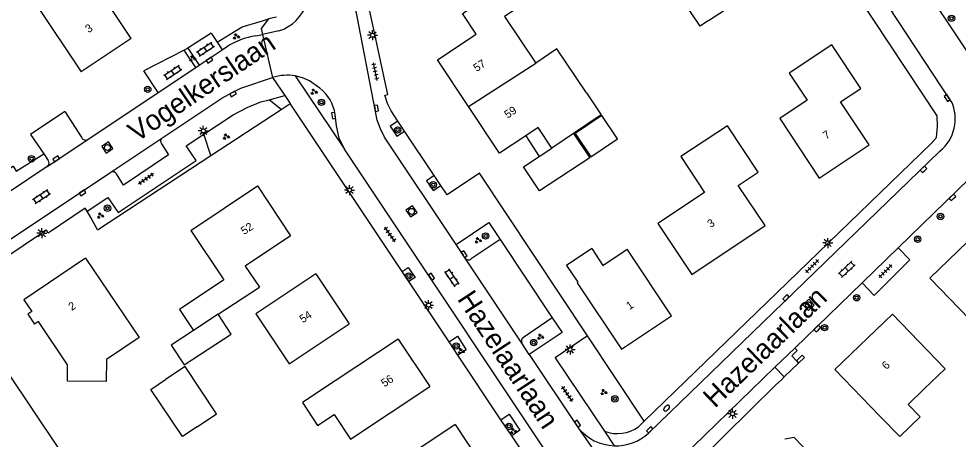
# Model space of a CAD drawing. Extents: x 137999 to 141000, y 397500 to 400501.
# Drawn here: x 138533.8 to 138651.1, y 399722 to 399774.5 of the extents above; entities that cross this region are included whole.
import ezdxf

# ---------------------------------------------------------------- set-up
doc = ezdxf.new("R2010")
doc.units = 0
for name, color, linetype in [('gg-afsc-erfafscheiding', 7, 'Continuous'), ('gg-anno-huisnummerreeks BGT', 7, 'Continuous'), ('gg-anno-openbare ruimte label', 7, 'Continuous'), ('gg-bbg-bijgebouw', 7, 'Continuous'), ('gg-bbg-gedigitaliseerde bebouwing', 7, 'Continuous'), ('gg-bbg-gedigitaliseerde bijgebouw', 7, 'Continuous'), ('gg-bbg-hoofdgebouw', 7, 'Continuous'), ('gg-bbg-luifel en loopbrug', 7, 'Continuous'), ('gg-bbg-tussenscheiding', 7, 'Continuous'), ('gg-knt-verharding', 7, 'Continuous'), ('gg-knt-verharding nz', 7, 'Continuous'), ('gt-grn-groengrens', 7, 'Continuous'), ('gt-grn-vlakafsluiter', 7, 'Continuous'), ('gt-grn-weggrens', 7, 'Continuous'), ('gt-symb-boom', 7, 'Continuous'), ('gt-symb-brandkraan', 7, 'Continuous'), ('gt-symb-groenvak', 7, 'Continuous'), ('gt-symb-klinker verharding', 7, 'Continuous'), ('gt-symb-kolk', 7, 'Continuous'), ('gt-symb-lichtmast', 7, 'Continuous'), ('gt-symb-rioolschacht', 7, 'Continuous'), ('gt-symb-tegel verharding', 7, 'Continuous')]:
    doc.layers.add(name, color=color, linetype=linetype)

# ---------------------------------------------------------------- blocks, each defined once
blk = doc.blocks.new('gt0-KOLK')
at = {"layer": 'gt-symb-kolk'}
blk.add_lwpolyline([(0, 0), (0.37, 0), (0.37, 0.4), (-0.38, 0.4), (-0.38, 0), (0, 0)], dxfattribs=at)
blk = doc.blocks.new('gt0-BOOM')
at = {"layer": 'gt-symb-boom'}
for radius in [0.4, 0.2]:
    blk.add_circle((0, 0), radius, dxfattribs=at)
blk = doc.blocks.new('gt0-LMAST')
at = {"layer": 'gt-symb-lichtmast'}
for p, q in [((-0.18, 0.17), (-0.45, 0.44)), ((0, 0.25), (0, 0.62)), ((0.17, 0.17), (0.44, 0.44)), ((-0.25, 0), (-0.63, 0)), ((-0.18, -0.18), (-0.45, -0.45)), ((0, -0.25), (0, -0.63)), ((0.44, -0.45), (0.17, -0.18)), ((0.25, 0), (0.62, 0))]:
    blk.add_line(p, q, dxfattribs=at)
blk.add_circle((0, 0), 0.25, dxfattribs=at)
blk = doc.blocks.new('gt0-GRVAK')
at = {"layer": 'gt-symb-groenvak'}
for p, q in [((-0.11, 0.19), (-0.23, 0.24)), ((-0.18, 0.15), (0.09, 0.15)), ((-0.09, 0.21), (-0.16, 0.32)), ((-0.05, 0.21), (-0.05, 0.39)), ((0, 0.21), (0.06, 0.32)), ((0.02, 0.19), (0.13, 0.24)), ((0.26, -0.05), (0.2, 0.06)), ((0.31, -0.05), (0.31, 0.13)), ((0.35, -0.05), (0.41, 0.06)), ((-0.24, -0.23), (-0.36, -0.18)), ((-0.32, -0.26), (-0.05, -0.26)), ((-0.23, -0.21), (-0.29, -0.09)), ((-0.18, -0.2), (-0.18, -0.02)), ((-0.14, -0.21), (-0.07, -0.09)), ((-0.12, -0.23), (0, -0.18)), ((0.24, -0.07), (0.12, -0.02)), ((0.17, -0.11), (0.44, -0.11)), ((0.37, -0.07), (0.49, -0.02))]:
    blk.add_line(p, q, dxfattribs=at)
blk = doc.blocks.new('gt0-KL1')
at = {"layer": 'gt-symb-klinker verharding'}
for p, q in [((-1.15, 0.3), (1.15, 0.3)), ((-1, -0.3), (-1, 0.3)), ((-0.5, 0.3), (-0.5, 0.45)), ((0, -0.3), (0, 0.3)), ((0.5, 0.3), (0.5, 0.45)), ((1, -0.3), (1, 0.3)), ((-1.15, -0.3), (1.15, -0.3)), ((-0.5, -0.45), (-0.5, -0.3)), ((0.5, -0.45), (0.5, -0.3))]:
    blk.add_line(p, q, dxfattribs=at)
blk = doc.blocks.new('gt0-RS')
at = {"layer": 'gt-symb-rioolschacht'}
blk.add_lwpolyline([(-0.5, -0.5), (0.5, -0.5), (0.5, 0.5), (-0.5, 0.5)], close=True, dxfattribs=at)
blk.add_circle((0, 0), 0.375, dxfattribs=at)
blk = doc.blocks.new('gt0-TEG1')
at = {"layer": 'gt-symb-tegel verharding'}
for p, q in [((-1.13, 0), (1.12, 0)), ((-0.9, -0.25), (-0.9, 0.25)), ((-0.45, -0.25), (-0.45, 0.25)), ((0, -0.25), (0, 0.25)), ((0.45, -0.25), (0.45, 0.25)), ((0.9, -0.25), (0.9, 0.25))]:
    blk.add_line(p, q, dxfattribs=at)
blk = doc.blocks.new('gt0-BR')
at = {"layer": 'gt-symb-brandkraan'}
for centre, radius, start, end in [((-0.24, 0), 0.206, 107.5669, 252.4331), ((0.6, -2.66), 3, 106.892, 107.5669), ((0, -0.69), 0.938, 73.108, 106.892), ((-0.6, -2.66), 3, 72.4331, 73.108), ((0.24, 0), 0.206, 287.567, 72.4331), ((0.6, 2.66), 3, 252.4331, 253.108), ((0, 0.69), 0.938, 253.108, 286.8921), ((-0.6, 2.66), 3, 286.8921, 287.567)]:
    blk.add_arc(centre, radius, start, end, dxfattribs=at)

msp = doc.modelspace()

# ---------------------------------------------------------------- linework, layer by layer
at = {"layer": 'gg-afsc-erfafscheiding'}
for p, q in [((138557.81, 399772.73), (138554.89, 399770.85)), ((138554.46, 399770.63), (138549.41, 399768.02)), ((138554.89, 399770.85), (138554.46, 399770.63)), ((138557.78, 399757.46), (138566.54, 399763.19)), ((138566.54, 399763.19), (138567.67, 399763.93)), ((138543.61, 399748.19), (138557.78, 399757.46)), ((138611.9, 399724.26), (138604.82, 399734.92)), ((138631.19, 399731.53), (138629.39, 399729.79)), ((138629.39, 399729.79), (138629.04, 399729.44))]:
    msp.add_line(p, q, dxfattribs=at)
msp.add_lwpolyline([(138521.87, 399750.73), (138522.91, 399749.25), (138528.61, 399753.29), (138533.07, 399756.12), (138533.47, 399755.49), (138536.9, 399757.68)], dxfattribs=at)
at = {"layer": 'gg-bbg-bijgebouw'}
msp.add_line((138598.8, 399757.33), (138600.36, 399758.37), dxfattribs=at)
msp.add_lwpolyline([(138598.82, 399753.03), (138596.83, 399756.03), (138598.8, 399757.33)], dxfattribs=at)
at = {"layer": 'gg-bbg-gedigitaliseerde bebouwing'}
for p, q in [((138619.95, 399774.31), (138628.91, 399780.28)), ((138615.31, 399737.42), (138609.77, 399745.76)), ((138558.69, 399737.62), (138563.84, 399740.99)), ((138581.19, 399734.52), (138573.31, 399729.31)), ((138641.35, 399724.89), (138635.73, 399730.72))]:
    msp.add_line(p, q, dxfattribs=at)
for points in [[(138619.95, 399774.31), (138618.89, 399773.6), (138613.26, 399781.98), (138615.62, 399783.57)], [(138547.84, 399772.07), (138542.32, 399780.36), (138536.06, 399776.21), (138541.57, 399767.91)], [(138600.17, 399778.65), (138594.45, 399774.81), (138598.35, 399769)], [(138635.32, 399771.26), (138630.01, 399767.73), (138632.25, 399764.35), (138628.82, 399762.07), (138633.74, 399754.63)], [(138604.69, 399765.28), (138600.99, 399770.78), (138598.35, 399769)], [(138604.69, 399765.28), (138606.54, 399762.52), (138603.06, 399760.19)], [(138626.15, 399755.37), (138622.29, 399761.17), (138616.48, 399757.31), (138619.45, 399752.85), (138613.62, 399748.97), (138617.85, 399742.61)], [(138555.29, 399748.1), (138559.41, 399741.94), (138553.84, 399738.22), (138555.6, 399735.58)], [(138605.36, 399745.84), (138606.74, 399743.73), (138609.77, 399745.76)], [(138542.13, 399744.63), (138548.82, 399734.74), (138544.74, 399731.98)], [(138570.89, 399742.66), (138563.39, 399737.66), (138567.55, 399731.42), (138575.05, 399736.42)], [(138642.92, 399737.64), (138649.49, 399730.82), (138646.87, 399728.3)], [(138539.89, 399731.3), (138536.24, 399736.74), (138535.74, 399736.4)], [(138544.74, 399731.98), (138544.71, 399729.22), (138539.86, 399729.27), (138539.89, 399731.3)], [(138573.31, 399729.31), (138569.22, 399726.6), (138571.11, 399723.74), (138573.17, 399725.1)], [(138573.17, 399725.1), (138575.2, 399722.03), (138585.11, 399728.59)], [(138646.87, 399728.3), (138644.86, 399726.36), (138646.36, 399724.8), (138643.81, 399722.34), (138641.35, 399724.89)], [(138588.27, 399723.85), (138578.96, 399717.61), (138582.93, 399711.66), (138592.26, 399717.87)]]:
    msp.add_lwpolyline(points, dxfattribs=at)
at = {"layer": 'gg-bbg-gedigitaliseerde bijgebouw'}
for points in [[(138603.06, 399760.19), (138605.09, 399757.18), (138598.82, 399753.03)], [(138555.6, 399735.58), (138552.83, 399733.75), (138554.45, 399731.3), (138560.31, 399735.16), (138558.69, 399737.62)], [(138556.05, 399723.58), (138558.47, 399725.19), (138554.55, 399731.09), (138552.13, 399729.48)], [(138556.05, 399723.58), (138554.22, 399722.36), (138550.27, 399728.23), (138552.13, 399729.48)]]:
    msp.add_lwpolyline(points, dxfattribs=at)
at = {"layer": 'gg-bbg-hoofdgebouw'}
for p, q in [((138547.84, 399772.07), (138541.57, 399767.91)), ((138570.89, 399742.66), (138575.05, 399736.42)), ((138635.73, 399730.72), (138642.92, 399737.64)), ((138581.19, 399734.52), (138585.11, 399728.59)), ((138588.27, 399723.85), (138592.26, 399717.87))]:
    msp.add_line(p, q, dxfattribs=at)
for points in [[(138589.96, 399763.58), (138586.09, 399769.41), (138590.91, 399772.61), (138589.19, 399775.2), (138593.51, 399778.07)], [(138633.74, 399754.63), (138640, 399758.78), (138636.43, 399764.16), (138638.95, 399765.81), (138635.32, 399771.26)], [(138597.1, 399759.91), (138593.82, 399757.74), (138589.96, 399763.58)], [(138600.36, 399758.37), (138598.66, 399760.94), (138597.1, 399759.91)], [(138617.85, 399742.61), (138626.99, 399748.7), (138623.65, 399753.7), (138626.15, 399755.37)], [(138555.29, 399748.1), (138563.59, 399753.65), (138567.74, 399747.41), (138562.08, 399743.65), (138563.84, 399740.99)], [(138653.75, 399735.75), (138647.58, 399742.15), (138654.6, 399748.91)], [(138605.36, 399745.84), (138602.21, 399743.73), (138603.61, 399741.64), (138603.51, 399741.57), (138609.06, 399733.26), (138615.31, 399737.42)], [(138542.13, 399744.63), (138534.43, 399739.43), (138535.41, 399737.97), (138534.91, 399737.63), (138535.74, 399736.4)], [(138532.37, 399730.45), (138524.5, 399725.15), (138530.88, 399715.6), (138538.78, 399720.88), (138532.37, 399730.45)], [(138634.31, 399717.02), (138632.21, 399719.18), (138632.46, 399720.31), (138630.61, 399722.22), (138629.47, 399722.01)]]:
    msp.add_lwpolyline(points, dxfattribs=at)
at = {"layer": 'gg-bbg-luifel en loopbrug'}
msp.add_line((138597.1, 399759.91), (138598.8, 399757.33), dxfattribs=at)
msp.add_lwpolyline([(138603.29, 399760.21), (138605.25, 399757.29), (138608.57, 399759.52), (138606.61, 399762.44), (138603.29, 399760.21)], dxfattribs=at)
at = {"layer": 'gg-bbg-tussenscheiding'}
for p, q in [((138589.96, 399763.58), (138598.35, 399769)), ((138603.06, 399760.19), (138600.36, 399758.37)), ((138558.69, 399737.62), (138555.6, 399735.58))]:
    msp.add_line(p, q, dxfattribs=at)
at = {"layer": 'gg-knt-verharding'}
for p, q in [((138565.96, 399774.74), (138564.99, 399774.53)), ((138557.81, 399772.73), (138558.56, 399771.61)), ((138563.39, 399772.4), (138564.23, 399772.58)), ((138566.27, 399773.01), (138564.23, 399772.58)), ((138558.56, 399771.61), (138559.19, 399770.66)), ((138555.9, 399768.46), (138554.46, 399770.63)), ((138554.89, 399770.85), (138556.31, 399768.73)), ((138556.31, 399768.73), (138559.19, 399770.66)), ((138559.19, 399770.66), (138559.72, 399771.01)), ((138551.21, 399765.33), (138549.41, 399768.02)), ((138551.21, 399765.33), (138555.9, 399768.46)), ((138555.9, 399768.46), (138556.31, 399768.73)), ((138568.3, 399767.4), (138574.46, 399758.26)), ((138542.4, 399759.45), (138551.21, 399765.33)), ((138565.04, 399764.41), (138567, 399764.94)), ((138567, 399764.94), (138567.67, 399763.93)), ((138581.67, 399742.95), (138567.67, 399763.93)), ((138539.53, 399762.93), (138541.65, 399759.67)), ((138581.96, 399760.51), (138581.14, 399761.75)), ((138585.66, 399754.95), (138581.96, 399760.51)), ((138536.9, 399757.68), (138537.46, 399756.85)), ((138612.42, 399722.76), (138648.84, 399757.99)), ((138586.49, 399753.71), (138585.66, 399754.95)), ((138643.61, 399745.91), (138652.5, 399754.53)), ((138593.91, 399746.98), (138590.3, 399744.54)), ((138593.91, 399746.98), (138600.42, 399737.2)), ((138589.53, 399744.64), (138588.41, 399746.33)), ((138639.13, 399741.57), (138643.61, 399745.91)), ((138582.51, 399741.7), (138581.67, 399742.95)), ((138587.53, 399734.18), (138582.51, 399741.7)), ((138639.13, 399741.57), (138630.72, 399733.41)), ((138600.42, 399737.2), (138596.83, 399734.74)), ((138588.64, 399732.51), (138587.53, 399734.18)), ((138597.55, 399732.62), (138596.62, 399734.01)), ((138594.01, 399724.46), (138588.64, 399732.51)), ((138597.55, 399732.62), (138603.67, 399723.44)), ((138630.72, 399733.41), (138628.23, 399731)), ((138616.57, 399719.7), (138628.23, 399731)), ((138628.23, 399731), (138629.39, 399729.79)), ((138595.35, 399722.46), (138594.01, 399724.46)), ((138611.2, 399723.58), (138611.9, 399724.26))]:
    msp.add_line(p, q, dxfattribs=at)
for points in [[(138650.26, 399764.22), (138639.16, 399781.05), (138638.14, 399782.74), (138637.24, 399784.56), (138629.79, 399801.07), (138612.22, 399836.54), (138610.23, 399841.08), (138605.81, 399851.69), (138604.13, 399855.49), (138602.49, 399858.39), (138575.94, 399898.3)], [(138611.9, 399724.26), (138647.76, 399758.97), (138648.4, 399759.7), (138648.55, 399761.07), (138648.48, 399762.4), (138636.59, 399780.43), (138635.61, 399782.23), (138634.44, 399784.83)], [(138643.51, 399783.54), (138643.68, 399783.26), (138654.68, 399766.73)], [(138588.41, 399746.33), (138579.46, 399759.74), (138578.95, 399760.77), (138578.55, 399761.85), (138575.58, 399777.25)], [(138581.14, 399761.75), (138580.29, 399763.03), (138579.83, 399763.96), (138579.52, 399764.97), (138579.87, 399765.06), (138577.16, 399777.64)], [(138564.99, 399774.53), (138564.06, 399773.32), (138564.23, 399772.58)], [(138551.67, 399759.63), (138559.27, 399764.69), (138561.5, 399765.87), (138565.49, 399767.2)], [(138571.4, 399765.86), (138570.1, 399766.78), (138569.23, 399767.16), (138568.3, 399767.4)], [(138556.89, 399760.14), (138560.55, 399762.54), (138562.3, 399763.45), (138564.03, 399764.14), (138565.04, 399764.41)], [(138539.53, 399762.93), (138535.27, 399760.08), (138536.9, 399757.68)], [(138574.46, 399758.26), (138573.79, 399759.6), (138573.48, 399761.14), (138573.29, 399762.59)], [(138581.14, 399761.75), (138580.17, 399761.11), (138581.01, 399759.88), (138581.96, 399760.51)], [(138542.32, 399750.51), (138544.92, 399752.21), (138546.19, 399750.35), (138555.95, 399756.82), (138554.68, 399758.68), (138556.89, 399760.14)], [(138551.6, 399758.9), (138552.48, 399757.53), (138546.87, 399753.76), (138546, 399755.15)], [(138623.85, 399686.36), (138623.12, 399687.34), (138605.15, 399712.21), (138574.46, 399758.26)], [(138537.35, 399756.07), (138528.26, 399750), (138526.36, 399748.82), (138523.98, 399747.78), (138519.11, 399746.09), (138518.51, 399745.94)], [(138523.99, 399742.34), (138526.77, 399743.47), (138529.57, 399744.91), (138545.27, 399755.37)], [(138585.66, 399754.95), (138584.69, 399754.31), (138585.54, 399753.08), (138586.49, 399753.71)], [(138604.82, 399734.92), (138591.34, 399755.26), (138587.27, 399752.53), (138586.49, 399753.71)], [(138542.32, 399750.51), (138542.06, 399750.88), (138537.45, 399747.77), (138537.23, 399748.11), (138516.93, 399734.53)], [(138543.61, 399748.19), (138542.77, 399749.71), (138542.32, 399750.51)], [(138588.41, 399746.33), (138592.51, 399749.08), (138593.91, 399746.98)], [(138643.61, 399745.91), (138645.09, 399744.41), (138640.64, 399739.98), (138639.13, 399741.57)], [(138581.67, 399742.95), (138582.44, 399743.47), (138583.28, 399742.22), (138582.51, 399741.7)], [(138600.42, 399737.2), (138601.66, 399735.34), (138597.55, 399732.62)], [(138587.53, 399734.18), (138588.57, 399734.87), (138589.67, 399733.19), (138588.64, 399732.51)], [(138604.82, 399734.92), (138600.76, 399732.2), (138606.94, 399723.01)], [(138630.91, 399731.82), (138630.33, 399732.42), (138631.02, 399733.1), (138630.72, 399733.41)], [(138594.01, 399724.46), (138595.04, 399725.14), (138596.37, 399723.14), (138595.35, 399722.46)], [(138610.15, 399701.04), (138603.69, 399709.96), (138595.35, 399722.46)]]:
    msp.add_lwpolyline(points, dxfattribs=at)
for centre, radius, start, end in [((138564.49, 399778.35), 5.63, 288.5218, 32.154), ((138564.79, 399763.15), 9.35, 98.6216, 122.8392), ((138567.31, 399761.41), 6.07, 80.5427, 107.391), ((138568.23, 399761.85), 5.12, 8.359, 51.669), ((138645.54, 399762.02), 5.21, 309.3644, 24.969), ((138542.14, 399759.94), 0.559, 208.4224, 298.5534), ((138552.05, 399759.22), 0.557, 133.5334, 215.9929), ((138537.01, 399756.51), 0.559, 307.8538, 36.8989), ((138545.51, 399754.84), 0.583, 33.1423, 113.6923), ((138589.96, 399744.97), 0.547, 218.0382, 308.1705), ((138597.1, 399734.27), 0.546, 120.2121, 207.6259), ((138608.36, 399727.23), 6.03, 218.9544, 268.0382), ((138608.53, 399727.3), 4.58, 249.6346, 305.5846), ((138608.37, 399727.23), 6.03, 268.0192, 312.2123)]:
    msp.add_arc(centre, radius, start, end, dxfattribs=at)
at = {"layer": 'gg-knt-verharding nz'}
for p, q in [((138537.35, 399756.07), (138542.4, 399759.45)), ((138545.27, 399755.37), (138551.67, 399759.63)), ((138596.62, 399734.01), (138589.53, 399744.64))]:
    msp.add_line(p, q, dxfattribs=at)
at = {"layer": 'gt-grn-groengrens'}
for p, q in [((138566.54, 399763.19), (138565.04, 399764.41)), ((138557.78, 399757.46), (138556.89, 399760.14)), ((138629.04, 399729.44), (138628.36, 399728.8)), ((138628.36, 399728.8), (138616.88, 399717.51))]:
    msp.add_line(p, q, dxfattribs=at)
for points in [[(138558.56, 399771.61), (138560.18, 399772.61), (138561.7, 399773.51), (138564.22, 399774.26), (138564.99, 399774.53)], [(138630.91, 399731.82), (138631.63, 399732.52), (138631.91, 399732.23)]]:
    msp.add_lwpolyline(points, dxfattribs=at)
at = {"layer": 'gt-grn-vlakafsluiter'}
for p in [(138630.91, 399731.82), (138631.91, 399732.23)]:
    msp.add_line(p, (138631.19, 399731.53), dxfattribs=at)
at = {"layer": 'gt-grn-weggrens'}
for p, q in [((138564.23, 399772.58), (138565.49, 399767.2)), ((138565.49, 399767.2), (138567, 399764.94)), ((138603.67, 399723.44), (138614.53, 399707.77)), ((138606.94, 399723.01), (138608.16, 399721.2))]:
    msp.add_line(p, q, dxfattribs=at)

# ---------------------------------------------------------------- block references
at = {"layer": 'gt-symb-boom'}
for p in [(138650.28, 399774.59), (138549.89, 399765.72), (138571.59, 399764.09), (138581.1, 399760.64), (138535.38, 399757.05), (138585.55, 399753.8), (138544.87, 399750.88), (138648.91, 399749.85), (138592.09, 399747.4), (138646.05, 399747), (138582.49, 399742.4), (138638.44, 399739.69), (138634.43, 399735.95), (138588.42, 399733.66), (138598.1, 399734.09), (138608.24, 399727.06), (138595.01, 399723.62)]:
    msp.add_blockref('gt0-BOOM', p, dxfattribs=at)
at = {"layer": 'gt-symb-brandkraan', "rotation": 44.02760489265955}
msp.add_blockref('gt0-BR', (138614.7, 399725.9), dxfattribs=at)
at = {"layer": 'gt-symb-groenvak'}
for p in [(138560.93, 399772.31), (138555.48, 399769.56), (138570.64, 399765.41), (138559.68, 399759.81), (138543.97, 399749.93), (138591.15, 399746.85), (138598.93, 399734.8), (138589.02, 399733.01), (138606.83, 399727.89), (138595.55, 399723.04)]:
    msp.add_blockref('gt0-GRVAK', p, dxfattribs=at)
at = {"layer": 'gt-symb-klinker verharding'}
for p, rotation in [((138557.12, 399770.73), 33.65827186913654), ((138553.04, 399767.84), 33.705956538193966), ((138536.61, 399752.3), -146.5005999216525), ((138637.19, 399743.23), -136.49997134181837), ((138587.9, 399742.16), 123.49940007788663)]:
    msp.add_blockref('gt0-KL1', p, dxfattribs=dict(at, rotation=rotation))
at = {"layer": 'gt-symb-kolk'}
for p, rotation in [((138557.71, 399769.19), 33.705956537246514), ((138560.65, 399764.97), 27.89727103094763), ((138649.58, 399764.52), -56.57996880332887), ((138578.27, 399763.31), -79.10581701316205), ((138573.3, 399762.47), 97.4659740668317), ((138538.56, 399756.88), 33.65827186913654), ((138646.93, 399755.59), 44.02760489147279), ((138541.85, 399752.61), 33.65827186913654), ((138650.55, 399752.08), 44.02760489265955), ((138589.27, 399745.03), -56.29404346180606), ((138585.17, 399742.2), -56.29404346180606), ((138629.76, 399739.53), 44.02760489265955), ((138633.65, 399735.7), 44.02760489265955), ((138603.4, 399723.84), -56.2940434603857), ((138612.73, 399723.06), 44.02760489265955)]:
    msp.add_blockref('gt0-KOLK', p, dxfattribs=dict(at, rotation=rotation))
at = {"layer": 'gt-symb-lichtmast'}
for p in [(138577.97, 399772.47), (138556.83, 399760.53), (138575.09, 399753.14), (138536.67, 399747.75), (138634.83, 399746.53), (138584.97, 399738.78), (138602.64, 399733.23), (138622.93, 399725.2)]:
    msp.add_blockref('gt0-LMAST', p, dxfattribs=at)
at = {"layer": 'gt-symb-rioolschacht'}
for p, rotation in [((138544.86, 399758.45), 33.65827187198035), ((138582.84, 399750.47), -56.29404346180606), ((138632.44, 399738.79), 44.02760489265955)]:
    msp.add_blockref('gt0-RS', p, dxfattribs=dict(at, rotation=rotation))
at = {"layer": 'gt-symb-tegel verharding'}
for p, rotation in [((138578.31, 399767.94), 102.24285957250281), ((138549.67, 399754.54), -144.76864260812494), ((138580.14, 399747.58), 125.23135738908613), ((138632.87, 399743.63), -134.75687934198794), ((138642.03, 399743.01), -134.75687933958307), ((138602.3, 399727.67), 125.23135739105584)]:
    msp.add_blockref('gt0-TEG1', p, dxfattribs=dict(at, rotation=rotation))

# ---------------------------------------------------------------- texts
at = {"layer": 'gg-anno-huisnummerreeks BGT'}
for s, rotation, p in [('3', 33.6, (138542.5, 399772.72)), ('57', 33.5, (138590.97, 399767.87)), ('59', 33.5, (138594.84, 399762.04)), ('7', 33.6, (138634.63, 399759.42)), ('52', 33.6, (138561.94, 399747.51)), ('3', 33.7, (138620.2, 399748.38)), ('2', 34, (138540.4, 399738.03)), ('1', 33.7, (138610.06, 399738.13)), ('54', 33.7, (138569.26, 399736.49)), ('6', 43.9, (138642.15, 399730.65)), ('56', 33.5, (138579.45, 399728.49))]:
    msp.add_text(s, height=1, rotation=rotation, dxfattribs=at).set_placement(p)
at = {"layer": 'gg-anno-openbare ruimte label'}
for s, rotation, p in [('Vogelkerslaan', 34, (138548.52, 399759.06)), ('Hazelaarlaan', 303.4, (138588.48, 399739.53)), ('Hazelaarlaan', 43.9, (138620.73, 399725.82))]:
    msp.add_text(s, height=2.5, rotation=rotation, dxfattribs=at).set_placement(p)

doc.saveas('drawing.dxf')
